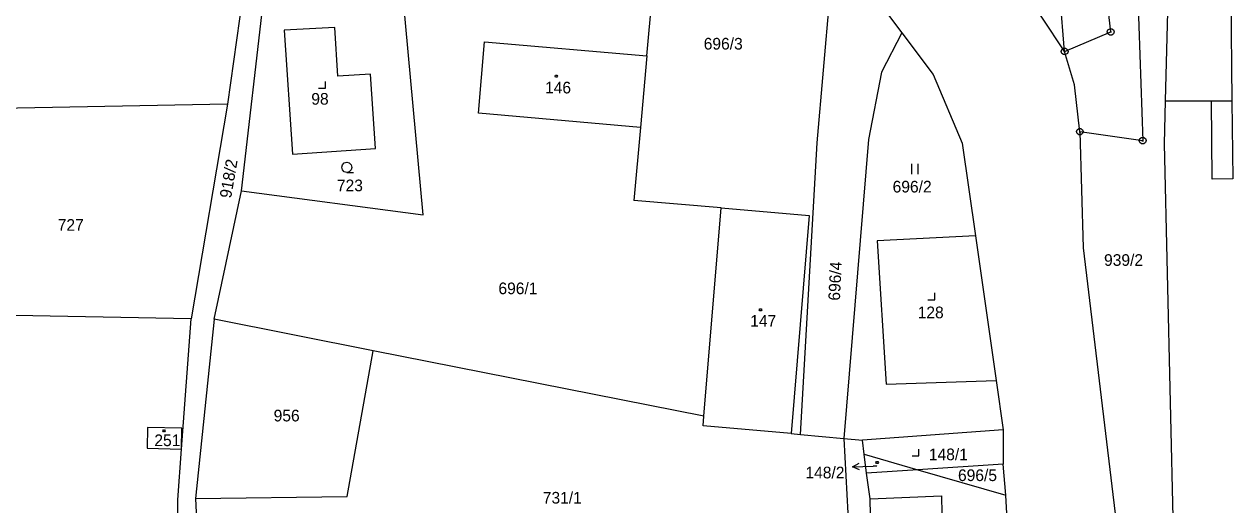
# Model space of a CAD drawing. Extents: x -580551 to -575069, y -1073031 to -1067931.
# Drawn here: x -578567 to -578390.8, y -1071041.9 to -1070971.8 of the extents above; entities that cross this region are included whole.
import ezdxf

# ---------------------------------------------------------------- set-up
doc = ezdxf.new("R2010")
doc.units = 0
for name, color, linetype in [('Druh pozemku', 7, 'Continuous'), ('Geodetické body', 7, 'Continuous'), ('Parcela', 7, 'Continuous'), ('Parcelní číslo', 7, 'Continuous'), ('Parcelní číslo_stavba', 7, 'Continuous'), ('Pomocná vrstva', 7, 'Continuous'), ('Vnitřní kresba', 7, 'Continuous')]:
    doc.layers.add(name, color=color, linetype=linetype)

msp = doc.modelspace()

# ---------------------------------------------------------------- linework, layer by layer
at = {"layer": 'Druh pozemku'}
for p, q in [((-578437.62, -1070992.17), (-578437.62, -1070993.67)), ((-578436.62, -1070993.67), (-578436.62, -1070992.17))]:
    msp.add_line(p, q, dxfattribs=at)
for points in [[(-578489.33, -1070979.25), (-578489.24, -1070979.4), (-578489.33, -1070979.55), (-578489.51, -1070979.55), (-578489.6, -1070979.4), (-578489.51, -1070979.25)], [(-578459.55, -1071013.31), (-578459.46, -1071013.46), (-578459.55, -1071013.61), (-578459.73, -1071013.61), (-578459.82, -1071013.46), (-578459.73, -1071013.31)], [(-578546.54, -1071030.92), (-578546.45, -1071031.07), (-578546.54, -1071031.22), (-578546.72, -1071031.22), (-578546.81, -1071031.07), (-578546.72, -1071030.92)], [(-578442.52, -1071035.53), (-578442.43, -1071035.68), (-578442.52, -1071035.83), (-578442.7, -1071035.83), (-578442.79, -1071035.68), (-578442.7, -1071035.53)]]:
    msp.add_lwpolyline(points, close=True, dxfattribs=at)
for points in [[(-578524.08, -1070981.17), (-578523.08, -1070981.17), (-578523.08, -1070980.17)], [(-578519.96, -1070993.43), (-578520.34, -1070993.33), (-578520.61, -1070993.06), (-578520.71, -1070992.69), (-578520.61, -1070992.32), (-578520.34, -1070992.05), (-578519.97, -1070991.95), (-578519.6, -1070992.05), (-578519.33, -1070992.32), (-578519.23, -1070992.7), (-578519.33, -1070993.08), (-578519.6, -1070993.35), (-578519.98, -1070993.45), (-578518.98, -1070993.45)], [(-578435.22, -1071011.98), (-578434.22, -1071011.98), (-578434.22, -1071010.98)], [(-578437.52, -1071034.73), (-578436.52, -1071034.73), (-578436.52, -1071033.73)]]:
    msp.add_lwpolyline(points, dxfattribs=at)
at = {"layer": 'Geodetické body'}
for p, q in [((-578408.67, -1070972.98), (-578408.43, -1070972.98)), ((-578415.4, -1070975.82), (-578415.16, -1070975.82)), ((-578413.18, -1070987.51), (-578412.94, -1070987.51)), ((-578404.01, -1070988.82), (-578403.77, -1070988.82))]:
    msp.add_line(p, q, dxfattribs=at)
for points in [[(-578408.4, -1070972.5), (-578408.15, -1070972.68), (-578408.05, -1070972.97), (-578408.15, -1070973.26), (-578408.4, -1070973.44), (-578408.71, -1070973.44), (-578408.96, -1070973.26), (-578409.06, -1070972.97), (-578408.96, -1070972.68), (-578408.71, -1070972.5)], [(-578415.13, -1070975.34), (-578414.88, -1070975.52), (-578414.78, -1070975.81), (-578414.88, -1070976.1), (-578415.13, -1070976.28), (-578415.44, -1070976.28), (-578415.69, -1070976.1), (-578415.79, -1070975.81), (-578415.69, -1070975.52), (-578415.44, -1070975.34)], [(-578412.91, -1070987.03), (-578412.66, -1070987.21), (-578412.56, -1070987.5), (-578412.66, -1070987.79), (-578412.91, -1070987.97), (-578413.22, -1070987.97), (-578413.47, -1070987.79), (-578413.57, -1070987.5), (-578413.47, -1070987.21), (-578413.22, -1070987.03)], [(-578403.74, -1070988.34), (-578403.49, -1070988.52), (-578403.39, -1070988.81), (-578403.49, -1070989.1), (-578403.74, -1070989.28), (-578404.05, -1070989.28), (-578404.3, -1070989.1), (-578404.4, -1070988.81), (-578404.3, -1070988.52), (-578404.05, -1070988.34)]]:
    msp.add_lwpolyline(points, close=True, dxfattribs=at)
at = {"layer": 'Parcela'}
for p, q in [((-578405.97, -1070927.24), (-578403.89, -1070988.82)), ((-578476.22, -1070976.47), (-578472.22, -1070934.24)), ((-578408.55, -1070972.98), (-578410.85, -1070953.13)), ((-578415.28, -1070975.82), (-578417.04, -1070954.57)), ((-578450.09, -1070958.43), (-578439.03, -1070973.08)), ((-578391.12, -1070961.19), (-578390.88, -1070983.03)), ((-578508.85, -1070999.6), (-578512.2, -1070963.23)), ((-578534.88, -1070965.92), (-578537.36, -1070983.5)), ((-578535.31, -1070996.1), (-578531.83, -1070965.69)), ((-578451.37, -1070989.14), (-578449.3, -1070965.44)), ((-578415.74, -1070975.14), (-578422.83, -1070964.39)), ((-578400.55, -1070982.99), (-578400.16, -1070968.15)), ((-578521.69, -1070972.32), (-578529.1, -1070972.73)), ((-578529.1, -1070972.73), (-578527.89, -1070990.78)), ((-578521.3, -1070979.42), (-578521.69, -1070972.32)), ((-578415.28, -1070975.82), (-578408.55, -1070972.98)), ((-578500.77, -1070984.81), (-578499.87, -1070974.42)), ((-578499.87, -1070974.42), (-578476.22, -1070976.47)), ((-578439.03, -1070973.08), (-578441.97, -1070978.84)), ((-578439.03, -1070973.08), (-578434.44, -1070979.15)), ((-578476.22, -1070976.47), (-578477.15, -1070986.87)), ((-578415.28, -1070975.82), (-578415.74, -1070975.14)), ((-578413.84, -1070980.7), (-578415.28, -1070975.82)), ((-578516.51, -1070979.13), (-578521.3, -1070979.42)), ((-578515.76, -1070989.95), (-578516.51, -1070979.13)), ((-578441.97, -1070978.84), (-578443.88, -1070988.65)), ((-578434.44, -1070979.15), (-578430.23, -1070989.17)), ((-578413.06, -1070987.51), (-578413.84, -1070980.7)), ((-578537.36, -1070983.5), (-578570.62, -1070984.11)), ((-578537.36, -1070983.5), (-578542.66, -1071014.79)), ((-578400.72, -1070989.27), (-578400.55, -1070982.99)), ((-578400.55, -1070982.99), (-578393.87, -1070983.02)), ((-578393.75, -1070994.41), (-578393.87, -1070983.02)), ((-578390.88, -1070983.03), (-578390.75, -1070994.38)), ((-578477.15, -1070986.87), (-578500.77, -1070984.81)), ((-578477.15, -1070986.87), (-578478.09, -1070997.52)), ((-578443.88, -1070988.65), (-578447.49, -1071032.19)), ((-578403.89, -1070988.82), (-578413.06, -1070987.51)), ((-578413.06, -1070987.51), (-578412.58, -1071004.4)), ((-578527.89, -1070990.78), (-578515.76, -1070989.95)), ((-578453.81, -1071031.6), (-578451.37, -1070989.14)), ((-578430.23, -1070989.17), (-578428.29, -1071002.69)), ((-578397.99, -1071106.73), (-578400.72, -1070989.27)), ((-578390.75, -1070994.38), (-578393.75, -1070994.41)), ((-578539.3, -1071014.83), (-578535.31, -1070996.1)), ((-578535.31, -1070996.1), (-578508.85, -1070999.6)), ((-578465.39, -1070998.62), (-578478.09, -1070997.52)), ((-578467.88, -1071028.96), (-578465.39, -1070998.62)), ((-578465.39, -1070998.62), (-578452.55, -1070999.73)), ((-578452.55, -1070999.73), (-578455.18, -1071031.47)), ((-578428.29, -1071002.69), (-578442.64, -1071003.39)), ((-578428.29, -1071002.69), (-578425.27, -1071023.75)), ((-578442.64, -1071003.39), (-578441.32, -1071024.26)), ((-578412.58, -1071004.4), (-578407.76, -1071044.39)), ((-578542.66, -1071014.79), (-578586.18, -1071013.95)), ((-578544.09, -1071033.75), (-578542.66, -1071014.79)), ((-578539.3, -1071014.83), (-578542.03, -1071040.93)), ((-578516.1, -1071019.42), (-578539.3, -1071014.83)), ((-578519.93, -1071040.65), (-578516.1, -1071019.42)), ((-578467.88, -1071028.96), (-578516.1, -1071019.42)), ((-578441.32, -1071024.26), (-578425.27, -1071023.75)), ((-578425.27, -1071023.75), (-578424.24, -1071030.93)), ((-578467.99, -1071030.33), (-578467.88, -1071028.96)), ((-578549.01, -1071030.6), (-578549.08, -1071033.63)), ((-578544.05, -1071030.71), (-578549.01, -1071030.6)), ((-578544.09, -1071033.75), (-578544.05, -1071030.71)), ((-578455.18, -1071031.47), (-578467.99, -1071030.33)), ((-578424.24, -1071030.93), (-578444.77, -1071032.43)), ((-578424.24, -1071030.93), (-578424.26, -1071035.95)), ((-578455.18, -1071031.47), (-578453.81, -1071031.6)), ((-578453.81, -1071031.6), (-578447.49, -1071032.19)), ((-578447.49, -1071032.19), (-578444.77, -1071032.43)), ((-578447.49, -1071032.19), (-578445.44, -1071069.19)), ((-578444.52, -1071034.47), (-578444.77, -1071032.43)), ((-578549.08, -1071033.63), (-578544.09, -1071033.75)), ((-578544.59, -1071041.12), (-578544.09, -1071033.75)), ((-578444.19, -1071037.23), (-578444.52, -1071034.47)), ((-578444.52, -1071034.47), (-578436.67, -1071036.75)), ((-578424.26, -1071035.95), (-578436.67, -1071036.75)), ((-578423.85, -1071040.47), (-578424.26, -1071035.95)), ((-578436.67, -1071036.75), (-578444.19, -1071037.23)), ((-578443.65, -1071041), (-578444.19, -1071037.23)), ((-578436.67, -1071036.75), (-578423.85, -1071040.47)), ((-578544.84, -1071075.2), (-578544.59, -1071041.12)), ((-578542.03, -1071040.93), (-578519.93, -1071040.65)), ((-578542.03, -1071040.93), (-578541.87, -1071044.02)), ((-578443.65, -1071041), (-578433.24, -1071040.55)), ((-578443.08, -1071069.13), (-578443.65, -1071041)), ((-578433.24, -1071040.55), (-578432.57, -1071068.86)), ((-578422.17, -1071069.12), (-578423.85, -1071040.47))]:
    msp.add_line(p, q, dxfattribs=at)
at = {"layer": 'Pomocná vrstva'}
for p in [(-578446.219, -1071036.306), (-578442.65, -1071036.22)]:
    msp.add_line(p, (-578443.22, -1071036.23), dxfattribs=at)
msp.add_lwpolyline([(-578445.207, -1071036.78), (-578446.219, -1071036.306), (-578445.232, -1071035.781)], dxfattribs=at)
at = {"layer": 'Vnitřní kresba'}
msp.add_line((-578393.87, -1070983.02), (-578390.88, -1070983.03), dxfattribs=at)

# ---------------------------------------------------------------- texts
at = {"layer": 'Parcelní číslo'}
for s, p in [('696/3', (-578467.916, -1070975.54)), ('723', (-578521.411, -1070996.18)), ('696/2', (-578440.364, -1070996.36)), ('727', (-578562.128, -1071001.94)), ('939/2', (-578409.531, -1071007.05)), ('696/1', (-578497.852, -1071011.18)), ('956', (-578530.636, -1071029.71)), ('696/5', (-578430.831, -1071038.4)), ('731/1', (-578491.386, -1071041.68))]:
    msp.add_text(s, height=1.7, dxfattribs=at).set_placement(p)
for s, rotation, p in [('918/2', 80.21409, (-578536.848, -1070997.28)), ('696/4', 86.97499, (-578448.06, -1071012.155))]:
    msp.add_text(s, height=1.7, rotation=rotation, dxfattribs=at).set_placement(p)
at = {"layer": 'Parcelní číslo_stavba'}
for s, height, p in [('98', 1.7, (-578525.144, -1070983.57)), ('146', 1.7, (-578491.057, -1070981.93)), ('128', 1.7, (-578436.71, -1071014.68)), ('147', 1.7, (-578461.132, -1071015.91)), ('251', 1.7, (-578548.034, -1071033.31)), ('148/1', 1.7, (-578435.079, -1071035.36)), ('148/2', 0.1, (-578442.827, -1071036.21))]:
    msp.add_text(s, height=height, dxfattribs=at).set_placement(p)
at = {"layer": 'Pomocná vrstva'}
msp.add_text('148/2', height=1.7, dxfattribs=at).set_placement((-578453.08, -1071038.01))

doc.saveas('drawing.dxf')
